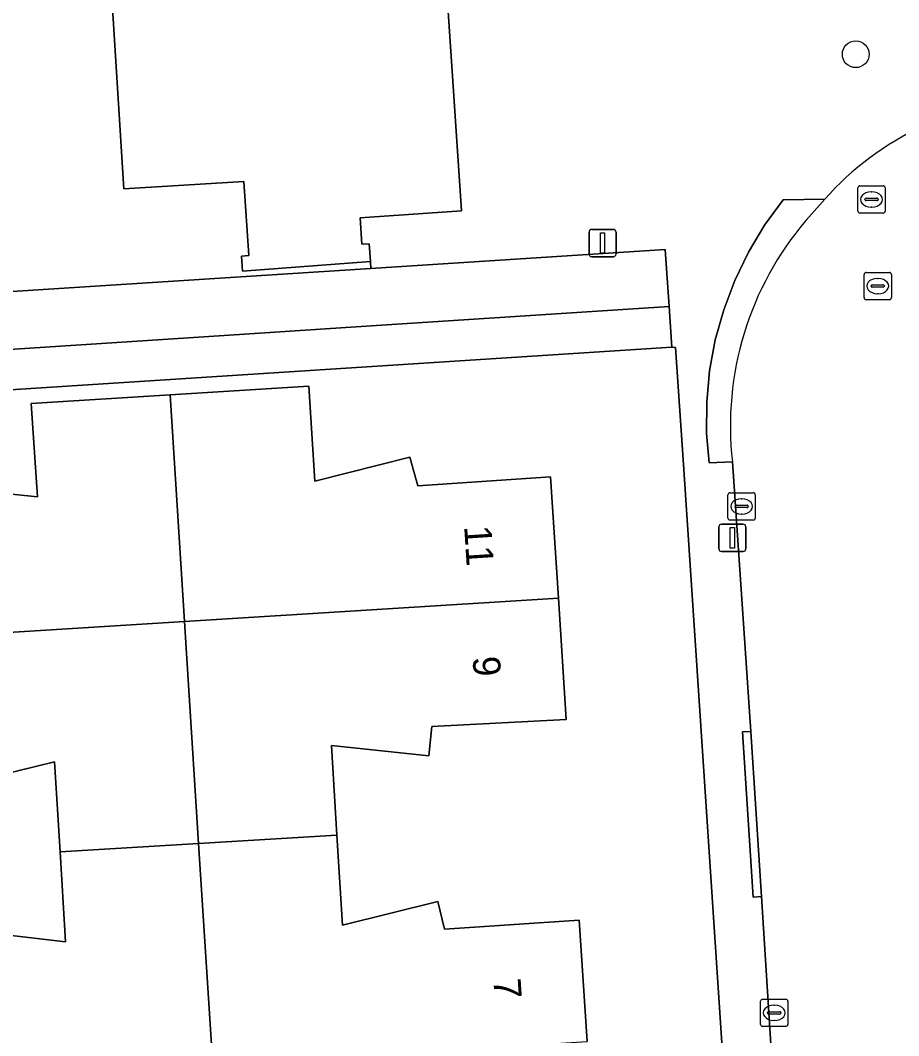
# Model space of a CAD drawing. Extents: x 159680 to 160786, y 387323 to 388340.
# Drawn here: x 160322.39 to 160354.58, y 387660.34 to 387697.58 of the extents above; entities that cross this region are included whole.
import ezdxf

# ---------------------------------------------------------------- set-up
doc = ezdxf.new("R2010")
doc.units = 0
for name, color, linetype in [('IMGEO_Boom', 7, 'Continuous'), ('IMGEO_Erf', 7, 'Continuous'), ('IMGEO_Kolk', 7, 'Continuous'), ('IMGEO_Lichtmast', 7, 'Continuous'), ('IMGEO_Pand', 7, 'Continuous'), ('IMGEO_Pand_nummerreeks', 7, 'Continuous'), ('IMGEO_Rijbaan_lokaal_open', 7, 'Continuous'), ('IMGEO_Rioolput', 7, 'Continuous'), ('IMGEO_Voetpad_open', 7, 'Continuous')]:
    doc.layers.add(name, color=color, linetype=linetype)

msp = doc.modelspace()

# ---------------------------------------------------------------- linework, layer by layer
at = {"layer": 'IMGEO_Boom'}
msp.add_circle((160353.01, 387696.335), 0.489, dxfattribs=at)
at = {"layer": 'IMGEO_Erf'}
msp.add_lwpolyline([(160312.24, 387649.301), (160330.604, 387650.453), (160348.666, 387651.599), (160346.692, 387681.293), (160346.407, 387685.587), (160346.268, 387685.591), (160310.06, 387683.259)], close=True, dxfattribs=at)
for points in [[(160319.445, 387680.47), (160323.023, 387680.104), (160322.787, 387683.526), (160327.875, 387683.846), (160332.963, 387684.165), (160333.18, 387680.683), (160336.666, 387681.564), (160336.962, 387680.514), (160341.825, 387680.84), (160342.113, 387676.39), (160342.401, 387671.942), (160337.477, 387671.686), (160337.368, 387670.609), (160333.797, 387670.989), (160333.995, 387667.695), (160334.193, 387664.4), (160337.696, 387665.267), (160337.942, 387664.248), (160342.874, 387664.579), (160343.16, 387660.128)], [(160320.484, 387664.206), (160324.047, 387663.789), (160323.843, 387667.09), (160323.639, 387670.39), (160320.148, 387669.531)]]:
    msp.add_lwpolyline(points, dxfattribs=at)
at = {"layer": 'IMGEO_Kolk'}
for p, q in [((160348.327, 387679.327), (160348.327, 387680.179)), ((160348.402, 387680.253), (160349.254, 387680.253)), ((160348.815, 387680.033), (160348.84, 387680.033)), ((160349.328, 387680.179), (160349.328, 387679.327)), ((160348.586, 387679.747), (160348.586, 387679.759)), ((160349.024, 387679.71), (160348.626, 387679.71)), ((160348.629, 387679.796), (160349.027, 387679.796)), ((160349.07, 387679.759), (160349.07, 387679.747)), ((160348.838, 387679.473), (160348.813, 387679.473)), ((160349.254, 387679.253), (160348.402, 387679.253)), ((160349.522, 387660.754), (160349.522, 387661.606)), ((160349.597, 387661.68), (160350.449, 387661.68)), ((160350.01, 387661.46), (160350.035, 387661.46)), ((160350.523, 387661.606), (160350.523, 387660.754)), ((160349.781, 387661.174), (160349.781, 387661.186)), ((160350.219, 387661.137), (160349.821, 387661.137)), ((160349.824, 387661.223), (160350.222, 387661.223)), ((160350.265, 387661.186), (160350.265, 387661.174)), ((160350.449, 387660.68), (160349.597, 387660.68)), ((160350.033, 387660.9), (160350.008, 387660.9))]:
    msp.add_line(p, q, dxfattribs=at)
for points in [[(160348.327, 387679.327), (160348.327, 387680.179)], [(160348.402, 387680.253), (160349.254, 387680.253)], [(160349.328, 387680.179), (160349.328, 387679.327)], [(160349.254, 387679.253), (160348.402, 387679.253)], [(160349.522, 387660.754), (160349.522, 387661.606)], [(160349.597, 387661.68), (160350.449, 387661.68)], [(160350.523, 387661.606), (160350.523, 387660.754)], [(160350.449, 387660.68), (160349.597, 387660.68)]]:
    msp.add_lwpolyline(points, dxfattribs=at)
for centre, radius, start, end in [((160348.404, 387680.177), 0.0765, 91.552, 178.448), ((160348.404, 387680.177), 0.0765, 91.552, 178.448), ((160349.252, 387680.177), 0.0765, 1.552, 88.448), ((160349.252, 387680.177), 0.0765, 1.552, 88.448), ((160348.626, 387679.756), 0.0403, 85.8775, 175.7526), ((160348.623, 387679.746), 0.0366, 178.938, 274.7102), ((160349.027, 387679.753), 0.043, 264.8664, 352.4533), ((160349.031, 387679.758), 0.0386, 1.7309, 96.639), ((160348.404, 387679.329), 0.0765, 181.552, 268.448), ((160348.404, 387679.329), 0.0765, 181.552, 268.448), ((160349.252, 387679.329), 0.0765, 271.552, 358.448), ((160349.252, 387679.329), 0.0765, 271.552, 358.448), ((160349.599, 387661.604), 0.0765, 91.552, 178.448), ((160349.599, 387661.604), 0.0765, 91.552, 178.448), ((160350.447, 387661.604), 0.0765, 1.552, 88.448), ((160350.447, 387661.604), 0.0765, 1.552, 88.448), ((160349.821, 387661.183), 0.0403, 85.8775, 175.7526), ((160349.818, 387661.173), 0.0366, 178.938, 274.7102), ((160350.222, 387661.18), 0.043, 264.8664, 352.4533), ((160350.226, 387661.185), 0.0386, 1.7309, 96.639), ((160349.599, 387660.756), 0.0765, 181.552, 268.448), ((160349.599, 387660.756), 0.0765, 181.552, 268.448), ((160350.447, 387660.756), 0.0765, 271.552, 358.448), ((160350.447, 387660.756), 0.0765, 271.552, 358.448)]:
    msp.add_arc(centre, radius, start, end, dxfattribs=at)
for centre, major_axis, ratio, start_param, end_param in [((160348.814, 387679.753), (-0.387, 0.002), 0.722429, 4.712389, 7.853982), ((160348.839, 387679.753), (-0.39, 0.002), 0.717154, 1.570796, 4.712389), ((160350.009, 387661.18), (-0.387, 0.002), 0.722429, 4.712389, 7.853982), ((160350.034, 387661.18), (-0.39, 0.002), 0.717154, 1.570796, 4.712389)]:
    msp.add_ellipse(centre, major_axis=major_axis, ratio=ratio, start_param=start_param, end_param=end_param, dxfattribs=at)
at = {"layer": 'IMGEO_Lichtmast'}
for p, q in [((160343.236, 387689.012), (160343.236, 387689.812)), ((160343.236, 387689.812), (160343.236, 387689.012)), ((160343.336, 387689.912), (160344.126, 387689.912)), ((160344.126, 387689.912), (160343.336, 387689.912)), ((160344.226, 387689.812), (160344.226, 387689.012)), ((160344.226, 387689.012), (160344.226, 387689.812)), ((160344.126, 387688.912), (160343.336, 387688.912)), ((160343.336, 387688.912), (160344.126, 387688.912)), ((160347.992, 387678.201), (160347.992, 387679.001)), ((160347.992, 387679.001), (160347.992, 387678.201)), ((160348.092, 387679.101), (160348.882, 387679.101)), ((160348.882, 387679.101), (160348.092, 387679.101)), ((160348.982, 387679.001), (160348.982, 387678.201)), ((160348.982, 387678.201), (160348.982, 387679.001)), ((160348.882, 387678.101), (160348.092, 387678.101)), ((160348.092, 387678.101), (160348.882, 387678.101))]:
    msp.add_line(p, q, dxfattribs=at)
for points in [[(160343.656, 387689.787), (160343.806, 387689.787), (160343.806, 387689.037), (160343.656, 387689.037), (160343.656, 387689.787)], [(160348.412, 387678.976), (160348.562, 387678.976), (160348.562, 387678.226), (160348.412, 387678.226), (160348.412, 387678.976)]]:
    msp.add_lwpolyline(points, dxfattribs=at)
for centre, start, end in [((160343.336, 387689.812), 90, 180), ((160343.336, 387689.812), 90, 180), ((160344.126, 387689.812), 0, 90), ((160344.126, 387689.812), 360, 90), ((160343.336, 387689.012), 180, 270), ((160343.336, 387689.012), 180, 270), ((160344.126, 387689.012), 270, 0), ((160344.126, 387689.012), 270, 0), ((160348.092, 387679.001), 90, 180), ((160348.092, 387679.001), 90, 180), ((160348.882, 387679.001), 0, 90), ((160348.882, 387679.001), 360, 90), ((160348.092, 387678.201), 180, 270), ((160348.092, 387678.201), 180, 270), ((160348.882, 387678.201), 270, 0), ((160348.882, 387678.201), 270, 0)]:
    msp.add_arc(centre, 0.1, start, end, dxfattribs=at)
at = {"layer": 'IMGEO_Pand'}
msp.add_lwpolyline([(160322.891, 387743.823), (160326.184, 387691.396), (160330.585, 387691.675), (160330.758, 387688.95), (160330.499, 387688.934), (160330.534, 387688.385), (160335.221, 387688.73), (160335.178, 387689.389), (160334.909, 387689.371), (160334.844, 387690.34), (160338.565, 387690.589), (160338.038, 387698.462), (160334.957, 387744.51)], dxfattribs=at)
for points in [[(160328.404, 387675.534), (160342.113, 387676.39), (160341.825, 387680.84), (160336.962, 387680.514), (160336.666, 387681.564), (160333.18, 387680.683), (160332.963, 387684.165), (160327.875, 387683.846)], [(160327.875, 387683.846), (160322.787, 387683.526), (160323.023, 387680.104), (160319.445, 387680.47), (160319.329, 387679.399), (160314.427, 387679.123), (160314.709, 387674.678), (160328.404, 387675.534)], [(160333.995, 387667.695), (160333.797, 387670.989), (160337.368, 387670.609), (160337.477, 387671.686), (160342.401, 387671.942), (160342.113, 387676.39), (160328.404, 387675.534), (160328.923, 387667.393)], [(160328.923, 387667.393), (160328.404, 387675.534), (160314.709, 387674.678), (160314.992, 387670.23), (160319.892, 387670.551), (160320.148, 387669.531), (160323.639, 387670.39), (160323.843, 387667.09)], [(160329.44, 387659.266), (160328.923, 387667.393), (160323.843, 387667.09), (160324.047, 387663.789), (160320.484, 387664.206), (160320.362, 387663.157), (160315.434, 387662.866), (160315.733, 387658.405)], [(160329.44, 387659.266), (160343.16, 387660.128), (160342.874, 387664.579), (160337.942, 387664.248), (160337.696, 387665.267), (160334.193, 387664.4), (160333.995, 387667.695), (160328.923, 387667.393)]]:
    msp.add_lwpolyline(points, close=True, dxfattribs=at)
at = {"layer": 'IMGEO_Rijbaan_lokaal_open'}
for points in [[(160351.878, 387691.025), (160351.194, 387690.247)], [(160348.492, 387681.386), (160349.163, 387671.503), (160349.552, 387665.446), (160350.062, 387657.509), (160350.161, 387655.978), (160350.409, 387652.167), (160350.468, 387651.257), (160350.848, 387645.391), (160351.501, 387635.331), (160351.815, 387630.434), (160352.171, 387624.873), (160352.64, 387617.54), (160353.934, 387596.499), (160353.934, 387596.497), (160361.1, 387596.976), (160359.588, 387621.379), (160359.584, 387621.896), (160358.496, 387639.308)]]:
    msp.add_lwpolyline(points, dxfattribs=at)
for centre, radius, start, end in [((160360.131, 387683.684), 11.046, 92.1396, 138.3478), ((160360.001, 387682.719), 11.586, 139.4777, 186.606)]:
    msp.add_arc(centre, radius, start, end, dxfattribs=at)
at = {"layer": 'IMGEO_Rioolput'}
for p, q in [((160353.089, 387690.584), (160353.089, 387691.436)), ((160353.164, 387691.51), (160354.016, 387691.51)), ((160353.577, 387691.29), (160353.602, 387691.29)), ((160354.09, 387691.436), (160354.09, 387690.584)), ((160353.348, 387691.004), (160353.348, 387691.016)), ((160353.786, 387690.967), (160353.388, 387690.967)), ((160353.391, 387691.053), (160353.789, 387691.053)), ((160353.832, 387691.016), (160353.832, 387691.004)), ((160354.016, 387690.51), (160353.164, 387690.51)), ((160353.6, 387690.73), (160353.575, 387690.73)), ((160353.317, 387687.409), (160353.317, 387688.261)), ((160353.392, 387688.335), (160354.244, 387688.335)), ((160354.318, 387688.261), (160354.318, 387687.409)), ((160353.576, 387687.829), (160353.576, 387687.841)), ((160353.619, 387687.878), (160354.017, 387687.878)), ((160353.805, 387688.115), (160353.83, 387688.115)), ((160354.06, 387687.841), (160354.06, 387687.829)), ((160354.014, 387687.792), (160353.616, 387687.792)), ((160353.828, 387687.555), (160353.803, 387687.555)), ((160354.244, 387687.335), (160353.392, 387687.335))]:
    msp.add_line(p, q, dxfattribs=at)
for points in [[(160353.089, 387690.584), (160353.089, 387691.436)], [(160353.164, 387691.51), (160354.016, 387691.51)], [(160354.09, 387691.436), (160354.09, 387690.584)], [(160354.016, 387690.51), (160353.164, 387690.51)], [(160353.317, 387687.409), (160353.317, 387688.261)], [(160353.392, 387688.335), (160354.244, 387688.335)], [(160354.318, 387688.261), (160354.318, 387687.409)], [(160354.244, 387687.335), (160353.392, 387687.335)]]:
    msp.add_lwpolyline(points, dxfattribs=at)
for centre, radius, start, end in [((160353.166, 387691.434), 0.0765, 91.552, 178.448), ((160353.166, 387691.434), 0.0765, 91.552, 178.448), ((160354.014, 387691.434), 0.0765, 1.552, 88.448), ((160354.014, 387691.434), 0.0765, 1.552, 88.448), ((160353.388, 387691.013), 0.0403, 85.8775, 175.7526), ((160353.385, 387691.003), 0.0366, 178.938, 274.7102), ((160353.789, 387691.01), 0.043, 264.8664, 352.4533), ((160353.793, 387691.015), 0.0386, 1.7309, 96.639), ((160353.166, 387690.586), 0.0765, 181.552, 268.448), ((160353.166, 387690.586), 0.0765, 181.552, 268.448), ((160354.014, 387690.586), 0.0765, 271.552, 358.448), ((160354.014, 387690.586), 0.0765, 271.552, 358.448), ((160353.394, 387688.259), 0.0765, 91.552, 178.448), ((160353.394, 387688.259), 0.0765, 91.552, 178.448), ((160354.242, 387688.259), 0.0765, 1.552, 88.448), ((160354.242, 387688.259), 0.0765, 1.552, 88.448), ((160353.616, 387687.838), 0.0403, 85.8775, 175.7526), ((160354.021, 387687.84), 0.0386, 1.7309, 96.639), ((160353.613, 387687.828), 0.0366, 178.938, 274.7102), ((160354.017, 387687.835), 0.043, 264.8664, 352.4533), ((160353.394, 387687.411), 0.0765, 181.552, 268.448), ((160353.394, 387687.411), 0.0765, 181.552, 268.448), ((160354.242, 387687.411), 0.0765, 271.552, 358.448), ((160354.242, 387687.411), 0.0765, 271.552, 358.448)]:
    msp.add_arc(centre, radius, start, end, dxfattribs=at)
for centre, major_axis, ratio, start_param, end_param in [((160353.576, 387691.01), (-0.387, 0.002), 0.722429, 4.712389, 7.853982), ((160353.601, 387691.01), (-0.39, 0.002), 0.717154, 1.570796, 4.712389), ((160353.804, 387687.835), (-0.387, 0.002), 0.722429, 4.712389, 7.853982), ((160353.829, 387687.835), (-0.39, 0.002), 0.717154, 1.570796, 4.712389)]:
    msp.add_ellipse(centre, major_axis=major_axis, ratio=ratio, start_param=start_param, end_param=end_param, dxfattribs=at)
at = {"layer": 'IMGEO_Voetpad_open'}
for points in [[(160320.639, 387698.337), (160321.205, 387687.577), (160321.506, 387687.596), (160335.233, 387688.482), (160335.221, 387688.73), (160330.534, 387688.385), (160330.499, 387688.934), (160330.758, 387688.95), (160330.585, 387691.675), (160326.184, 387691.396), (160322.891, 387743.823)], [(160345.545, 387699.18), (160338.038, 387698.462), (160338.565, 387690.589), (160334.844, 387690.34), (160334.909, 387689.371), (160335.178, 387689.389), (160335.221, 387688.73), (160335.233, 387688.482), (160346.029, 387689.179), (160346.172, 387687.081), (160346.268, 387685.591), (160346.407, 387685.587), (160346.692, 387681.293), (160348.666, 387651.599)], [(160348.492, 387681.386), (160347.635, 387681.347), (160347.544, 387682.432), (160347.548, 387683.582), (160347.655, 387684.727), (160347.864, 387685.859), (160348.172, 387686.967), (160348.579, 387688.043), (160349.08, 387689.078), (160349.672, 387690.064), (160350.349, 387690.994), (160351.878, 387691.025)], [(160351.194, 387690.247), (160351.878, 387691.025), (160350.349, 387690.994), (160349.672, 387690.064), (160349.08, 387689.078), (160348.579, 387688.043), (160348.172, 387686.967), (160347.864, 387685.859), (160347.655, 387684.727), (160347.548, 387683.582), (160347.544, 387682.432), (160347.635, 387681.347), (160348.492, 387681.386)], [(160350.062, 387657.509), (160349.552, 387665.446), (160349.252, 387665.427), (160348.862, 387671.484), (160349.163, 387671.503), (160348.492, 387681.386)]]:
    msp.add_lwpolyline(points, dxfattribs=at)
for points in [[(160346.029, 387689.179), (160335.233, 387688.482), (160321.506, 387687.596), (160321.205, 387687.577), (160309.83, 387686.843), (160309.965, 387684.731), (160329.119, 387685.974), (160335.067, 387686.36), (160346.172, 387687.081)], [(160310.06, 387683.259), (160346.268, 387685.591), (160346.172, 387687.081), (160335.067, 387686.36), (160329.119, 387685.974), (160309.965, 387684.731)], [(160349.163, 387671.503), (160348.862, 387671.484), (160349.252, 387665.427), (160349.552, 387665.446)]]:
    msp.add_lwpolyline(points, close=True, dxfattribs=at)
for centre, radius, start, end in [((160360.131, 387683.684), 11.046, 92.1396, 138.3478), ((160360.001, 387682.719), 11.586, 139.4777, 186.606)]:
    msp.add_arc(centre, radius, start, end, dxfattribs=at)

# ---------------------------------------------------------------- texts
at = {"layer": 'IMGEO_Pand_nummerreeks'}
for s, rotation, p in [('11', 273.7038, (160338.656, 387679.024)), ('9', 273.7038, (160338.966, 387674.229)), ('7', 273.6761, (160339.726, 387662.417))]:
    msp.add_text(s, height=1, rotation=rotation, dxfattribs=at).set_placement(p)

doc.saveas('drawing.dxf')
